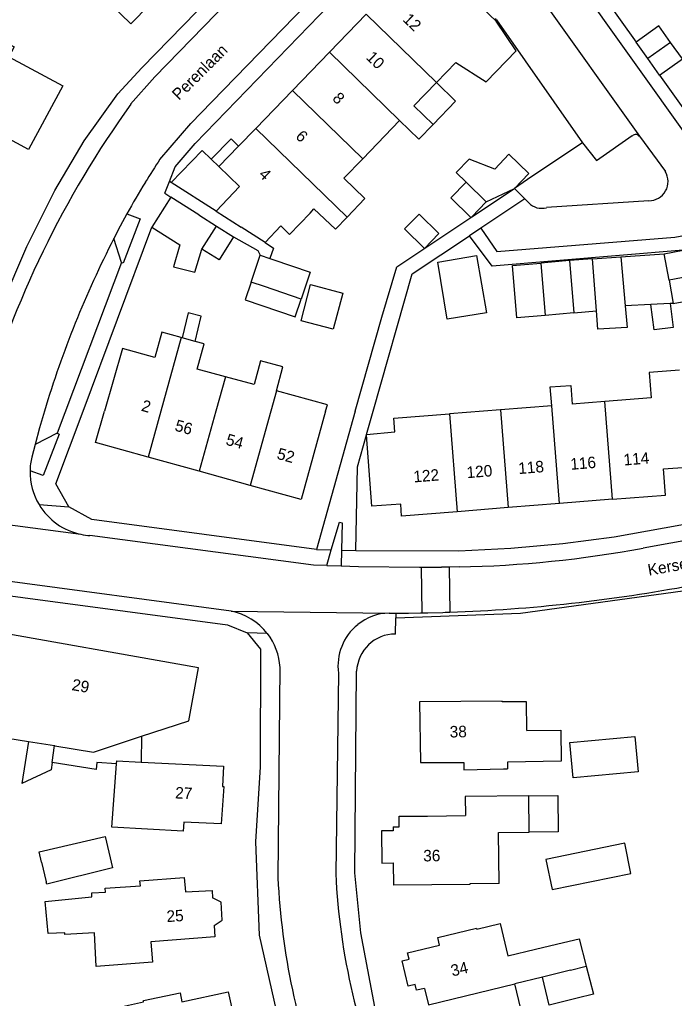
# Model space of a CAD drawing. Extents: x 194485 to 197793, y 468269 to 470822.
# Drawn here: x 195678 to 195746.2, y 469938.8 to 470040.8 of the extents above; entities that cross this region are included whole.
import ezdxf

# ---------------------------------------------------------------- set-up
doc = ezdxf.new("R2010")
doc.units = 0
for name, color, linetype in [('BGT grensvlak gebouwinstallatie plus 1', 7, 'Continuous'), ('BGT grensvlak onbegroeid terreindeel', 7, 'Continuous'), ('BGT grensvlak overig bouwwerk uitbreiding populatie', 7, 'Continuous'), ('BGT grensvlak pand op maaiveld', 7, 'Continuous'), ('BGT grensvlak pand op maaiveld LR', 7, 'Continuous'), ('BGT grensvlak wegdeel', 7, 'Continuous'), ('BGT tekst huisnummerreeks', 7, 'Continuous'), ('BGT tekst openbare ruimte label weg', 7, 'Continuous')]:
    doc.layers.add(name, color=color, linetype=linetype)

msp = doc.modelspace()

# ---------------------------------------------------------------- linework, layer by layer
at = {"layer": 'BGT grensvlak gebouwinstallatie plus 1'}
for p, q in [((195723.4, 470032.3), (195721.41, 470034.22)), ((195721.06, 470029.87), (195723.4, 470032.3)), ((195698.74, 470025.49), (195697.95, 470026.25)), ((195698.45, 470020.84), (195693.78, 470023.82)), ((195735.27, 470015.68), (195732.28, 470015.41)), ((195737.65, 470015.85), (195740.61, 470016.07)), ((195746.07, 470011.23), (195753.35, 470012.54)), ((195738.21, 470008.54), (195738.08, 470010.46)), ((195741.06, 470010.96), (195741.26, 470008.71)), ((195695.56, 470010.23), (195694.92, 470007.64)), ((195696.91, 470009.9), (195695.56, 470010.23)), ((195696.26, 470007.27), (195696.91, 470009.9)), ((195735.71, 470010.24), (195732.71, 470009.98)), ((195741.26, 470008.71), (195738.21, 470008.54)), ((195678.93, 469965.59), (195678.23, 469961.21)), ((195690.69, 469966.13), (195690.66, 469963.44)), ((195681.39, 469963.41), (195681.62, 469965.16)), ((195681.27, 469962.65), (195678.23, 469961.21)), ((195681.39, 469963.41), (195681.27, 469962.65)), ((195685.96, 469962.66), (195681.39, 469963.41)), ((195686.03, 469963.4), (195685.96, 469962.66)), ((195688.08, 469963.26), (195686.03, 469963.4))]:
    msp.add_line(p, q, dxfattribs=at)
for points in [[(195697.95, 470026.25), (195700.01, 470028.37), (195700.79, 470027.61)], [(195693.78, 470023.82), (195697.01, 470027.16), (195697.95, 470026.25)], [(195702.1, 470013.44), (195701.47, 470011.58), (195706.7, 470009.82), (195707.32, 470011.67)], [(195745.73, 470011.22), (195746.06, 470008.73), (195744.07, 470008.47), (195743.73, 470011.11)], [(195731.03, 469959.94), (195734.03, 469959.97), (195734.07, 469956.17), (195731.07, 469956.13)]]:
    msp.add_lwpolyline(points, dxfattribs=at)
at = {"layer": 'BGT grensvlak onbegroeid terreindeel'}
msp.add_lwpolyline([(195736.6, 470027.95), (195731.33, 470024.43), (195729.52, 470023.2)], dxfattribs=at)
at = {"layer": 'BGT grensvlak overig bouwwerk uitbreiding populatie'}
for p, q in [((195707.3, 470009.42), (195708.3, 470013.19)), ((195708.3, 470013.19), (195711.66, 470012.3)), ((195711.66, 470012.3), (195710.66, 470008.54)), ((195710.66, 470008.54), (195707.3, 470009.42))]:
    msp.add_line(p, q, dxfattribs=at)
at = {"layer": 'BGT grensvlak pand op maaiveld'}
for p, q in [((195714.09, 470041.34), (195710.25, 470037.38)), ((195743.41, 470036.72), (195742.19, 470038.44)), ((195710.25, 470037.38), (195706.42, 470033.42)), ((195723.43, 470036.32), (195721.41, 470034.22)), ((195744.64, 470035), (195743.41, 470036.72)), ((195721.41, 470034.22), (195719.06, 470031.8)), ((195706.42, 470033.42), (195702.59, 470029.46)), ((195721.06, 470029.87), (195719.06, 470031.8)), ((195717.57, 470030.27), (195713.74, 470026.3)), ((195702.59, 470029.46), (195700.79, 470027.61)), ((195700.79, 470027.61), (195698.74, 470025.49)), ((195713.74, 470026.3), (195711.76, 470024.26)), ((195726.57, 470021.81), (195729.52, 470023.2)), ((195693.74, 470022.3), (195691.76, 470019.18)), ((195696.67, 470020.44), (195693.74, 470022.3)), ((195725.07, 470020.23), (195726.57, 470021.81)), ((195698.45, 470020.84), (195701.05, 470019.18)), ((195696.67, 470020.44), (195698.51, 470019.27)), ((195710.88, 470018.96), (195712.1, 470020.22)), ((195698.51, 470019.27), (195700.26, 470018.16)), ((195703.58, 470017.57), (195701.05, 470019.18)), ((195745.1, 470016.4), (195747.08, 470016.77)), ((195702.1, 470013.44), (195703.04, 470016.24)), ((195703.04, 470016.24), (195704.05, 470015.9)), ((195704.05, 470015.9), (195704.37, 470015.79)), ((195737.65, 470015.85), (195735.27, 470015.68)), ((195735.27, 470015.68), (195735.71, 470010.24)), ((195738.08, 470010.46), (195737.65, 470015.85)), ((195740.61, 470016.07), (195745.1, 470016.4)), ((195740.61, 470016.07), (195741.06, 470010.96)), ((195732.28, 470015.41), (195732.71, 470009.98)), ((195703.49, 470012.97), (195702.1, 470013.44)), ((195748.39, 470014.15), (195745.64, 470013.66)), ((195745.64, 470013.66), (195746.07, 470011.23)), ((195707.32, 470011.67), (195703.49, 470012.97)), ((195735.71, 470010.24), (195738.08, 470010.46)), ((195743.73, 470011.11), (195741.06, 470010.96)), ((195745.73, 470011.22), (195743.73, 470011.11)), ((195746.07, 470011.23), (195745.73, 470011.22)), ((195694.92, 470007.64), (195694.82, 470007.66)), ((195696.26, 470007.27), (195694.92, 470007.64)), ((195699.42, 470003.59), (195696.5, 470004.39)), ((195702.42, 470002.76), (195699.42, 470003.59)), ((195743.76, 470001.37), (195738.92, 470000.99)), ((195733.41, 470000.56), (195728.07, 470000.14)), ((195738.92, 470000.99), (195735.53, 470000.73)), ((195728.07, 470000.14), (195722.75, 469999.72)), ((195696.69, 469993.74), (195691.38, 469995.21)), ((195702, 469992.27), (195696.69, 469993.74)), ((195734.2, 469990.37), (195728.88, 469989.95)), ((195739.73, 469990.82), (195734.2, 469990.37)), ((195728.88, 469989.95), (195723.56, 469989.52)), ((195672.27, 469966.66), (195678.93, 469965.59)), ((195678.93, 469965.59), (195681.62, 469965.16)), ((195687.61, 469956.66), (195688.08, 469963.26)), ((195728.37, 469962.73), (195728.81, 469962.74)), ((195731.07, 469956.13), (195731.03, 469959.94)), ((195720.46, 469957.82), (195724.42, 469957.86)), ((195716.88, 469956.68), (195717.52, 469956.69)), ((195716.88, 469956.68), (195716.89, 469956.28)), ((195680.29, 469953), (195680.76, 469950.98)), ((195680.82, 469950.73), (195680.76, 469950.98)), ((195731.73, 469943.94), (195734.65, 469944.66)), ((195728.85, 469943.24), (195731.73, 469943.94)), ((195732.44, 469941.04), (195729.55, 469940.34)), ((195720.16, 469939.87), (195720.57, 469938.15))]:
    msp.add_line(p, q, dxfattribs=at)
for points in [[(195686.11, 470051.42), (195682.27, 470047.46), (195689.59, 470040.34), (195693.44, 470044.3)], [(195723.43, 470036.32), (195726.58, 470034.32), (195729.71, 470037.55), (195727.62, 470040.62), (195724.73, 470043.42)], [(195669.53, 470032.39), (195673.64, 470039.97), (195677.43, 470037.94), (195676.87, 470036.92), (195682.49, 470033.88), (195678.91, 470027.26), (195672.35, 470030.8)], [(195745.79, 470038.41), (195744.57, 470040.13), (195742.19, 470038.44)], [(195744.64, 470035), (195747.02, 470036.69), (195745.79, 470038.41)], [(195717.57, 470030.27), (195719.57, 470028.33), (195721.06, 470029.87)], [(195727.49, 470025.2), (195728.93, 470026.78), (195731.01, 470024.75), (195729.52, 470023.2)], [(195727.49, 470025.2), (195724.8, 470026.24), (195723.45, 470024.85), (195724.48, 470023.85)], [(195698.74, 470025.49), (195700.9, 470023.4), (195698.45, 470020.84)], [(195712.1, 470020.22), (195713.96, 470022.14), (195711.76, 470024.26)], [(195724.48, 470023.85), (195722.89, 470022.21), (195725, 470020.19)], [(195708.26, 470020.64), (195706.11, 470018.41), (195705.2, 470019.29), (195703.58, 470017.57)], [(195708.26, 470020.64), (195708.65, 470021.06), (195710.88, 470018.96)], [(195721.65, 470018.51), (195720.15, 470016.96), (195718.08, 470018.98), (195719.61, 470020.53), (195721.65, 470018.51)], [(195725, 470020.19), (195725.02, 470020.18), (195725.07, 470020.23)], [(195691.76, 470019.18), (195694.68, 470017.33), (195694.02, 470015.05), (195696.25, 470014.47), (195696.97, 470016.88)], [(195700.26, 470018.16), (195698.76, 470015.75), (195696.97, 470016.88)], [(195704.37, 470015.79), (195708.26, 470014.47), (195707.32, 470011.67)], [(195721.56, 470015.53), (195725.56, 470016.22), (195726.61, 470010.25), (195722.52, 470009.58), (195721.56, 470015.53)], [(195732.71, 470009.98), (195729.76, 470009.73), (195729.31, 470015.18), (195732.28, 470015.41)], [(195694.82, 470007.66), (195692.8, 470008.22), (195692.08, 470005.6)], [(195692.08, 470005.6), (195688.72, 470006.52), (195686.85, 470000)], [(195696.5, 470004.39), (195697.22, 470007), (195696.26, 470007.27)], [(195704.73, 470002.13), (195705.41, 470004.6), (195703.09, 470005.24), (195702.42, 470002.76)], [(195746.72, 470004.28), (195743.55, 470004.03), (195743.76, 470001.37)], [(195733.41, 470000.56), (195733.26, 470002.52), (195735.4, 470002.68), (195735.53, 470000.73)], [(195709.86, 470000), (195710.04, 470000.67), (195704.73, 470002.13)], [(195691.38, 469995.21), (195685.91, 469996.72), (195686.85, 470000)], [(195709.86, 470000), (195707.31, 469990.8), (195702, 469992.27)], [(195714.12, 469997.57), (195717.08, 469997.83), (195716.97, 469999.27), (195722.75, 469999.72)], [(195714.11, 469997.54), (195714.11, 469997.57), (195714.12, 469997.57)], [(195723.56, 469989.52), (195717.78, 469989.05), (195717.69, 469990.31), (195714.68, 469990.11), (195714.11, 469997.54)], [(195745.04, 469993.98), (195747.52, 469994.17), (195747.51, 469994.41)], [(195739.73, 469990.82), (195745.26, 469991.26), (195745.04, 469993.98)], [(195690.69, 469966.13), (195695.63, 469967.75), (195696.62, 469973.27), (195673.49, 469977.37), (195672.83, 469973.55)], [(195730.81, 469966.72), (195730.79, 469969.73), (195728.25, 469969.71), (195728.24, 469969.8), (195719.63, 469969.72), (195719.73, 469963.39), (195724.24, 469963.41), (195724.27, 469962.63), (195728.37, 469962.73)], [(195730.81, 469966.72), (195734.37, 469966.76), (195734.39, 469963.52), (195728.8, 469963.43), (195728.81, 469962.74)], [(195681.62, 469965.16), (195681.66, 469965.15), (195685.7, 469964.49), (195690.69, 469966.13)], [(195735.29, 469965.47), (195742.07, 469966.1), (195742.41, 469962.43), (195735.64, 469961.79), (195735.29, 469965.47)], [(195688.08, 469963.26), (195688.11, 469963.57), (195690.66, 469963.44)], [(195690.66, 469963.44), (195699.24, 469963), (195699.13, 469960.88), (195699.25, 469960.89), (195699, 469957), (195695.09, 469957.17), (195695.04, 469956.26), (195687.61, 469956.66)], [(195731.03, 469959.94), (195724.4, 469959.86), (195724.42, 469957.86)], [(195717.52, 469956.69), (195717.51, 469957.79), (195720.46, 469957.82)], [(195680.29, 469953), (195680.03, 469954.09), (195686.9, 469955.7), (195687.66, 469952.41), (195680.82, 469950.73)], [(195716.89, 469956.28), (195715.68, 469956.27), (195715.71, 469952.92), (195716.93, 469952.93)], [(195727.94, 469950.79), (195727.88, 469956.1), (195731.07, 469956.13)], [(195733.45, 469950.15), (195741.65, 469951.84), (195741.01, 469954.99), (195732.8, 469953.3), (195733.45, 469950.15)], [(195724.87, 469950.7), (195716.95, 469950.63), (195716.93, 469952.93)], [(195686.95, 469949.9), (195686.92, 469950.29), (195690.59, 469950.55), (195690.53, 469951.08), (195695.14, 469951.42), (195695.27, 469949.91), (195698.04, 469950.08), (195698.08, 469949.3)], [(195727.94, 469950.79), (195724.87, 469950.75), (195724.87, 469950.7)], [(195698.26, 469946.42), (195698.33, 469945.25), (195691.67, 469944.71), (195691.82, 469942.6), (195685.96, 469942.16), (195685.8, 469945.65), (195682.72, 469945.47), (195682.72, 469945.66), (195680.98, 469945.59), (195680.66, 469948.92), (195685.53, 469949.41), (195685.51, 469949.82), (195686.95, 469949.9)], [(195698.26, 469946.42), (195699.09, 469946.97), (195698.97, 469948.85), (195698.08, 469949.3)], [(195718.55, 469942.92), (195718.39, 469943.57), (195721.73, 469944.37), (195721.54, 469945.17), (195725.58, 469946.14), (195725.6, 469946.03), (195728.03, 469946.61), (195728.85, 469943.24)], [(195734.65, 469944.66), (195736.26, 469945.02), (195736.99, 469942.19)], [(195719.18, 469940.28), (195718.47, 469940.1), (195717.84, 469942.75), (195718.55, 469942.92)], [(195736.99, 469942.19), (195737.74, 469939.26), (195736.07, 469938.83)], [(195736.07, 469938.83), (195733.15, 469938.11), (195732.44, 469941.04)], [(195720.16, 469939.87), (195719.33, 469939.67), (195719.18, 469940.28)], [(195720.97, 469932.91), (195721.11, 469932.31), (195724.42, 469933.1), (195724.61, 469932.3), (195728.62, 469933.26), (195728.49, 469933.82), (195730.98, 469934.41), (195729.55, 469940.34)], [(195692.43, 469931.42), (195692.4, 469931.55), (195689.66, 469930.94), (195688.09, 469937.84), (195690.91, 469938.45), (195690.88, 469938.59), (195694.71, 469939.39), (195694.89, 469938.48), (195699.73, 469939.52), (195700.28, 469937)]]:
    msp.add_lwpolyline(points, dxfattribs=at)
at = {"layer": 'BGT grensvlak pand op maaiveld LR'}
for p, q in [((195714.09, 470041.34), (195721.41, 470034.22)), ((195745.79, 470038.41), (195743.41, 470036.72)), ((195710.25, 470037.38), (195717.57, 470030.27)), ((195706.42, 470033.42), (195713.74, 470026.3)), ((195702.59, 470029.46), (195712.1, 470020.22)), ((195724.48, 470023.85), (195726.57, 470021.81)), ((195696.97, 470016.88), (195698.51, 470019.27)), ((195745.64, 470013.66), (195745.1, 470016.4)), ((195694.82, 470007.66), (195692.71, 470000)), ((195699.42, 470003.59), (195698.42, 470000)), ((195704.73, 470002.13), (195704.14, 470000)), ((195734.2, 469990.37), (195733.41, 470000.56)), ((195739.73, 469990.82), (195738.92, 470000.99)), ((195692.71, 470000), (195691.38, 469995.21)), ((195698.42, 470000), (195696.69, 469993.74)), ((195704.14, 470000), (195702, 469992.27)), ((195722.75, 469999.72), (195723.56, 469989.52)), ((195728.07, 470000.14), (195728.88, 469989.95)), ((195735.35, 469941.75), (195736.99, 469942.19)), ((195735.35, 469941.75), (195732.44, 469941.04)), ((195720.57, 469938.15), (195729.55, 469940.34))]:
    msp.add_line(p, q, dxfattribs=at)
at = {"layer": 'BGT grensvlak wegdeel'}
for p, q in [((195717.4, 470063.23), (195690.72, 470035.76)), ((195730.07, 470046.15), (195742.54, 470028.63)), ((195738.38, 470043.8), (195742.19, 470038.44)), ((195727.64, 470040.78), (195727.56, 470040.89)), ((195727.64, 470040.78), (195736.6, 470027.95)), ((195744.64, 470035), (195748.45, 470029.64)), ((195742.54, 470028.63), (195745.24, 470024.95)), ((195693.12, 470022.7), (195693.6, 470023.92)), ((195693.78, 470023.82), (195693.6, 470023.92)), ((195693.12, 470022.7), (195693.74, 470022.3)), ((195725.07, 470020.23), (195729.52, 470023.2)), ((195730.59, 470022.13), (195729.52, 470023.2)), ((195730.59, 470022.13), (195726.02, 470019.07)), ((195731.02, 470021.69), (195730.59, 470022.13)), ((195743.53, 470021.92), (195732.85, 470021.2)), ((195684.6, 470000), (195691.76, 470019.18)), ((195726.02, 470019.07), (195724.85, 470018.26)), ((195688.61, 470015.48), (195687.82, 470017.98)), ((195703.58, 470017.57), (195704.45, 470016.99)), ((195704.45, 470016.99), (195704.05, 470015.9)), ((195688.61, 470015.48), (195681.9, 469997.69)), ((195712.94, 470000), (195708.92, 469985.59)), ((195681.9, 469997.69), (195679.61, 469996.53)), ((195679.61, 469996.53), (195679.26, 469995.2)), ((195680.03, 469990.27), (195683.11, 469990.03)), ((195665.48, 469989.71), (195684.38, 469987.17)), ((195700.02, 469979.18), (195657.3, 469984.9)), ((195708.92, 469985.59), (195710.45, 469985.55)), ((195709.98, 469983.92), (195710.45, 469985.55)), ((195711.51, 469985.52), (195711.48, 469983.87)), ((195711.51, 469985.52), (195713.02, 469985.49)), ((195709.98, 469983.92), (195711.48, 469983.87)), ((195719.81, 469983.76), (195719.87, 469978.99)), ((195719.81, 469983.76), (195720.41, 469983.75)), ((195720.41, 469983.75), (195721.92, 469983.76)), ((195723.76, 469983.77), (195722.72, 469983.76)), ((195722.72, 469983.76), (195722.8, 469979.06)), ((195700.02, 469979.18), (195716.47, 469978.96)), ((195716.47, 469978.96), (195717.19, 469978.97)), ((195717.19, 469978.97), (195717.17, 469978.48)), ((195719.87, 469978.99), (195720.52, 469979)), ((195720.52, 469979), (195722.05, 469979.04)), ((195717.14, 469976.78), (195717.17, 469978.48)), ((195703.79, 469976.84), (195701.68, 469976.92)), ((195705.11, 469973.29), (195704.88, 469951.38)), ((195711.2, 469972.7), (195710.91, 469951.81))]:
    msp.add_line(p, q, dxfattribs=at)
for points in [[(195689.56, 470031.97), (195692.07, 470034.81), (195718.72, 470062.27)], [(195692.61, 470026.23), (195695.83, 470029.95), (195698.01, 470032.23), (195726.31, 470061.35)], [(195726.02, 470019.07), (195727.68, 470016.63), (195746.21, 470018.12), (195753.96, 470019.57), (195729.57, 470053.82), (195730.38, 470054.38)], [(195693.6, 470023.92), (195694.2, 470025.45), (195696.29, 470027.87), (195717.8, 470050.15)], [(195671.33, 469996.18), (195672.32, 470000), (195674.08, 470005.64), (195676.17, 470011.16), (195678.74, 470017.16), (195681.65, 470022.99), (195684.71, 470028.17), (195688.24, 470033.05), (195690.72, 470035.76)], [(195736.6, 470027.95), (195738.07, 470026.12), (195741.8, 470028.7)], [(195689.17, 470020.54), (195688.48, 470019.27), (195687.82, 470017.98)], [(195689.17, 470020.54), (195690.54, 470020.04), (195688.79, 470015.41), (195688.61, 470015.48)], [(195712.94, 470000), (195715.7, 470009.78), (195717.29, 470015.03), (195725, 470020.19)], [(195700.26, 470018.16), (195702.81, 470016.73), (195703.04, 470016.24)], [(195714.12, 469997.57), (195714.8, 470000), (195718.88, 470014.32), (195724.85, 470018.26)], [(195747.08, 470016.77), (195727.19, 470015.12), (195724.85, 470018.26)], [(195680.59, 470000), (195680.08, 469998.27), (195679.61, 469996.53)], [(195683.11, 469990.03), (195681.75, 469992.42), (195684.6, 470000)], [(195797.86, 469999.39), (195795.71, 469998.23), (195790.67, 469995.83), (195784.66, 469993.78), (195778.87, 469992.23), (195742.93, 469985.73)], [(195681.9, 469997.69), (195682.12, 469997.61), (195680.46, 469993.28), (195679.09, 469993.78)], [(195713.02, 469985.49), (195723.73, 469985.45), (195729.16, 469985.71), (195734.57, 469986.2), (195739.92, 469986.92), (195748.59, 469988.48), (195778.69, 469993.93), (195784.09, 469995.38), (195783.59, 469996.58), (195787.42, 469997.91)], [(195713.02, 469985.49), (195713.18, 469994.21), (195714.11, 469997.54)], [(195717.17, 469978.48), (195730.17, 469978.94), (195748.07, 469981.43), (195748.49, 469979.08), (195776.29, 469984.08), (195775.97, 469985.57), (195784.81, 469987.59), (195793.4, 469990.5), (195795.68, 469991.01), (195797.94, 469990.39), (195818.6, 469957.47), (195819.15, 469955.61), (195818.7, 469953.72), (195814.41, 469950.97), (195813.11, 469950.13)], [(195708.92, 469985.59), (195685.53, 469988.7), (195683.11, 469990.03)], [(195710.45, 469985.55), (195711.29, 469988.44), (195711.57, 469988.38), (195711.51, 469985.52)], [(195709.98, 469983.92), (195708.59, 469983.97), (195685.31, 469987.05)], [(195711.48, 469983.87), (195713.29, 469983.81), (195719.63, 469983.76), (195719.81, 469983.76)], [(195656.99, 469983.42), (195699.63, 469977.75), (195701.68, 469976.92)], [(195722.72, 469983.76), (195722.44, 469983.76), (195721.92, 469983.76)], [(195717.19, 469978.97), (195718.49, 469978.97), (195719.73, 469978.99), (195719.87, 469978.99)], [(195722.05, 469979.04), (195722.3, 469979.05), (195722.8, 469979.06)], [(195701.68, 469976.92), (195703.09, 469975.22), (195703.06, 469962.96), (195702.57, 469955.15), (195702.95, 469945.4), (195705.76, 469932.94), (195710.51, 469920.33), (195731.42, 469870.32), (195736.64, 469858.03)], [(195744.26, 469866.14), (195740.17, 469875.86), (195731.52, 469896.58), (195718.51, 469927.8), (195715.24, 469936.67), (195713.54, 469945.64), (195712.92, 469951.92), (195713.09, 469972.9)]]:
    msp.add_lwpolyline(points, dxfattribs=at)
for centre, radius, start, end in [((195773.69, 469971.45), 103.63, 144.2682, 164.0108), ((195742.14, 470028.33), 0.498, 36.5935, 132.5551), ((195761.61, 469980.61), 82.72, 146.5233, 148.491), ((195743.53, 470023.91), 1.99, 269.8428, 31.4471), ((195760.29, 469981.4), 81.18, 148.4799, 151.1736), ((195732.37, 470023.04), 1.91, 225.0286, 284.6888), ((195783.87, 469968.91), 107.87, 152.9376, 163.2455), ((195685.82, 469993.67), 6.74, 166.8389, 179.0597), ((195685.74, 469993.68), 6.66, 179.1655, 210.9001), ((195685.73, 469993.68), 6.65, 210.9242, 258.2599), ((195685.73, 469993.65), 6.62, 258.2836, 266.4223), ((195721.69, 470098.59), 114.83, 271.0316, 280.6542), ((195716.99, 470146.14), 167.18, 271.9927, 280.6932), ((195698.77, 469972.96), 6.34, 37.6442, 78.6919), ((195716.64, 469973.48), 5.49, 91.765, 128.8163), ((195716.65, 469973.47), 5.5, 128.8126, 187.9956), ((195698.77, 469972.96), 6.35, 2.9706, 37.6452), ((195717.11, 469972.76), 4.02, 89.6201, 177.9796), ((195781.49, 469955.38), 76.71, 182.9894, 200.5752), ((195779.37, 469955), 68.53, 182.6658, 203.8251)]:
    msp.add_arc(centre, radius, start, end, dxfattribs=at)

# ---------------------------------------------------------------- texts
at = {"layer": 'BGT tekst huisnummerreeks'}
for s, rotation, p in [('12', 315.9, (195717.82, 470040.72)), ('10', 315.9, (195713.99, 470036.77)), ('8', 315.9, (195710.49, 470032.49)), ('6', 315.9, (195706.65, 470028.53)), ('4', 315.9, (195702.82, 470024.56)), ('2', 344, (195690.59, 470000.06)), ('56', 344.5, (195694.08, 469997.99)), ('54', 344.5, (195699.39, 469996.52)), ('52', 344.5, (195704.71, 469995.05)), ('116', 4.6, (195735.39, 469993.88)), ('114', 4.6, (195740.93, 469994.33)), ('120', 4.6, (195724.59, 469993.01)), ('118', 4.6, (195729.97, 469993.44)), ('122', 4.6, (195719.05, 469992.57)), ('29', 349.9, (195683.37, 469970.95)), ('38', 0.9, (195722.79, 469966)), ('27', 357, (195694.17, 469959.66)), ('36', 0.6, (195720.03, 469953.09)), ('25', 3.4, (195693.33, 469946.77)), ('34', 13.4, (195723.06, 469941.1))]:
    msp.add_text(s, height=1.2, rotation=rotation, dxfattribs=at).set_placement(p)
at = {"layer": 'BGT tekst openbare ruimte label weg'}
for s, rotation, p in [('Perenlaan', 45, (195694.59, 470032.32)), ('Kersenlaan', 10, (195743.52, 469982.85))]:
    msp.add_text(s, height=1.2, rotation=rotation, dxfattribs=at).set_placement(p)

doc.saveas('drawing.dxf')
